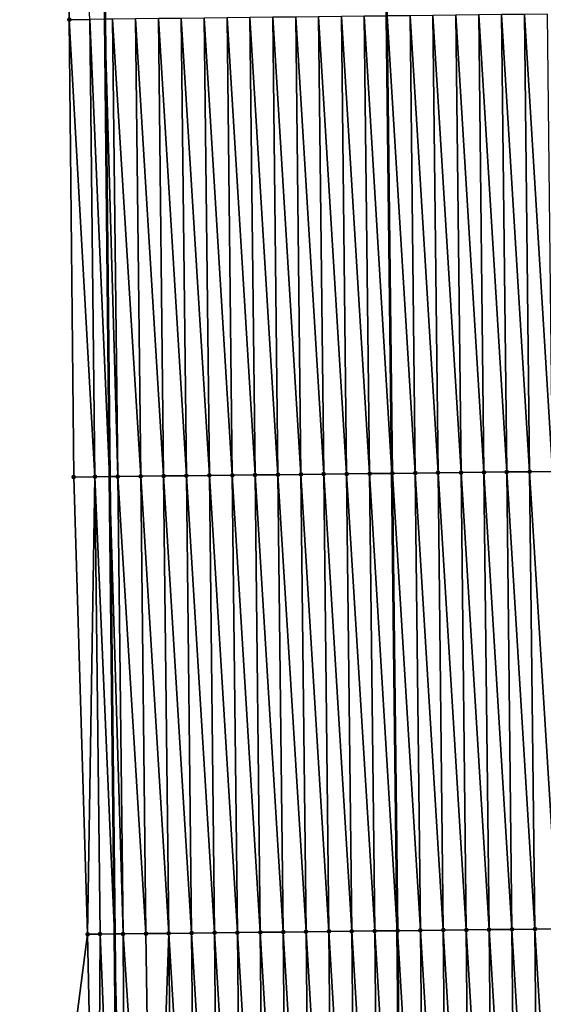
# Model space of a CAD drawing. Header units: feet. Extents: x 2007189 to 2022806, y 818621 to 837694.
# Tile 500 of 656: x 2011323 to 2011346, y 831664 to 831707. Entities that reach past the tile are written whole.
import ezdxf

# ---------------------------------------------------------------- set-up
doc = ezdxf.new("R2010")
doc.units = ezdxf.units.FT
doc.header["$MEASUREMENT"] = 0
for name, color, linetype, lineweight in [('EP_Travel Lane', 172, 'Continuous', 53), ('Road Shots', 141, 'Continuous', 100), ('Road X-Section', 40, 'Continuous', 13), ('STRIPING', 60, 'Continuous', 53)]:
    doc.layers.add(name, color=color, linetype=linetype, lineweight=lineweight)
doc.layers.add('I-77-MM17-21_SB-Surface-Border', color=7, linetype='Continuous')
doc.layers.add('I-77-MM17-21_SB-Surface-TIN', color=7, linetype='Continuous')

msp = doc.modelspace()

# ---------------------------------------------------------------- linework, layer by layer
at = {"layer": 'EP_Travel Lane'}
msp.add_polyline3d([(2011326.162159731, 831766.7409521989, 325.2700859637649), (2011326.371814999, 831746.7448341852, 325.6042546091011), (2011326.581473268, 831726.7484299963, 325.9208663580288), (2011326.791138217, 831706.7513886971, 326.1983770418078), (2011327.000804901, 831686.7541819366, 326.4657201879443), (2011327.210472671, 831666.7568716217, 326.7267142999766), (2011327.397828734, 831646.8122625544, 327.008813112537), (2011327.579985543, 831626.814233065, 327.2226715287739), (2011327.76214251, 831606.816186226, 327.4348278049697), (2011327.944297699, 831586.8183345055, 327.6661161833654), (2011328.126452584, 831566.8205162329, 327.9006960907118)], dxfattribs=at)
at = {"layer": 'I-77-MM17-21_SB-Surface-Border', "color": 3, "linetype": 'Continuous', "lineweight": -3}
msp.add_polyline3d([(2011327.996541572, 831566.8192973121, 327.8972672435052), (2011327.583971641, 831586.8149556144, 327.6567974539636), (2011323.07104972, 831606.7717352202, 327.2682718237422), (2011326.382481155, 831626.8030749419, 327.1986920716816), (2011323.459523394, 831646.7748645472, 326.8611242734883), (2011326.036644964, 831666.7430996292, 326.6982358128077), (2011325.430190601, 831686.7357433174, 326.4269212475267), (2011325.239761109, 831706.7331731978, 326.1598868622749), (2011325.092900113, 831726.7308320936, 325.8765814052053), (2011326.326654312, 831746.7443031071, 325.6030835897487), (2011325.584563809, 831766.7341490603, 325.254448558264)], dxfattribs=at)
at = {"layer": 'I-77-MM17-21_SB-Surface-TIN', "color": 128, "linetype": 'Continuous', "lineweight": -3}
for points in [[(2011326.132689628, 831706.7436810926, 326.1834872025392), (2011325.092900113, 831726.7308320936, 325.8765814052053), (2011325.239761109, 831706.7331731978, 326.1598868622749)], [(2011342.358311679, 831686.9333208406, 326.7742578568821), (2011342.131606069, 831706.9299512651, 326.483397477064), (2011341.131674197, 831706.9182736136, 326.4624580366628)], [(2011343.358243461, 831686.9450065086, 326.7956895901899), (2011343.131537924, 831706.9416305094, 326.5044346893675), (2011342.131606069, 831706.9299512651, 326.483397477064)], [(2011342.358311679, 831686.9333208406, 326.7742578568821), (2011343.358243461, 831686.9450065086, 326.7956895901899), (2011342.131606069, 831706.9299512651, 326.483397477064)], [(2011344.358175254, 831686.9566910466, 326.8170519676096), (2011344.131469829, 831706.9533051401, 326.5251887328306), (2011343.131537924, 831706.9416305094, 326.5044346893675)], [(2011343.358243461, 831686.9450065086, 326.7956895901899), (2011344.358175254, 831686.9566910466, 326.8170519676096), (2011343.131537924, 831706.9416305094, 326.5044346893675)], [(2011345.358107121, 831686.9683692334, 326.8380245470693), (2011345.131401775, 831706.9649762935, 326.5457293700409), (2011344.131469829, 831706.9533051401, 326.5251887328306)], [(2011344.358175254, 831686.9566910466, 326.8170519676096), (2011345.358107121, 831686.9683692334, 326.8380245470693), (2011344.131469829, 831706.9533051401, 326.5251887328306)], [(2011346.358039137, 831686.9800341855, 326.8581848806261), (2011346.131333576, 831706.9766602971, 326.5670586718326), (2011345.131401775, 831706.9649762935, 326.5457293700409)], [(2011345.358107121, 831686.9683692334, 326.8380245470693), (2011346.358039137, 831686.9800341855, 326.8581848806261), (2011345.131401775, 831706.9649762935, 326.5457293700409)], [(2011326.359399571, 831686.7466683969, 326.4508818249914), (2011326.132689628, 831706.7436810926, 326.1834872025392), (2011325.239761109, 831706.7331731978, 326.1598868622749)], [(2011326.359399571, 831686.7466683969, 326.4508818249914), (2011325.239761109, 831706.7331731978, 326.1598868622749), (2011325.430190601, 831686.7357433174, 326.4269212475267)], [(2011326.132689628, 831706.7436810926, 326.1834872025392), (2011327.000804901, 831686.7541819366, 326.4657201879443), (2011326.791138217, 831706.7513886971, 326.1983770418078)], [(2011326.359399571, 831686.7466683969, 326.4508818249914), (2011327.000804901, 831686.7541819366, 326.4657201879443), (2011326.132689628, 831706.7436810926, 326.1834872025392)], [(2011327.359331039, 831686.7583817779, 326.4740143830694), (2011327.132621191, 831706.755385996, 326.2060991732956), (2011326.791138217, 831706.7513886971, 326.1983770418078)], [(2011327.359331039, 831686.7583817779, 326.4740143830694), (2011326.791138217, 831706.7513886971, 326.1983770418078), (2011327.000804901, 831686.7541819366, 326.4657201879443)], [(2011328.359262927, 831686.7700579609, 326.494863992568), (2011328.132553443, 831706.7670301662, 326.2249837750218), (2011327.132621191, 831706.755385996, 326.2060991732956)], [(2011327.359331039, 831686.7583817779, 326.4740143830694), (2011328.359262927, 831686.7700579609, 326.494863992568), (2011327.132621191, 831706.755385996, 326.2060991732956)], [(2011329.359195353, 831686.7816868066, 326.5128083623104), (2011329.132485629, 831706.7786800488, 326.2442189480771), (2011328.132553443, 831706.7670301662, 326.2249837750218)], [(2011328.359262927, 831686.7700579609, 326.494863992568), (2011329.359195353, 831686.7816868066, 326.5128083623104), (2011328.132553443, 831706.7670301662, 326.2249837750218)], [(2011330.359127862, 831686.7933082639, 326.5302992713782), (2011330.132418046, 831706.7903096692, 326.2622105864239), (2011329.132485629, 831706.7786800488, 326.2442189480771)], [(2011329.359195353, 831686.7816868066, 326.5128083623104), (2011330.359127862, 831686.7933082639, 326.5302992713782), (2011329.132485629, 831706.7786800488, 326.2442189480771)], [(2011331.35906048, 831686.8049201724, 326.5472041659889), (2011331.132350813, 831706.8019084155, 326.2783073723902), (2011330.132418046, 831706.7903096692, 326.2622105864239)], [(2011330.359127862, 831686.7933082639, 326.5302992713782), (2011331.35906048, 831686.8049201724, 326.5472041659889), (2011330.132418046, 831706.7903096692, 326.2622105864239)], [(2011332.358993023, 831686.8165386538, 326.5645124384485), (2011332.132283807, 831706.8134870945, 326.2931725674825), (2011331.132350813, 831706.8019084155, 326.2783073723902)], [(2011331.35906048, 831686.8049201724, 326.5472041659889), (2011332.358993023, 831686.8165386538, 326.5645124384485), (2011331.132350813, 831706.8019084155, 326.2783073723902)], [(2011333.358925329, 831686.8281779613, 326.5830988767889), (2011333.132216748, 831706.8250704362, 326.3083239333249), (2011332.132283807, 831706.8134870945, 326.2931725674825)], [(2011332.358993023, 831686.8165386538, 326.5645124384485), (2011333.358925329, 831686.8281779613, 326.5830988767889), (2011332.132283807, 831706.8134870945, 326.2931725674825)], [(2011334.358857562, 831686.8398238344, 326.6020882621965), (2011334.132149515, 831706.8366691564, 326.3244191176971), (2011333.132216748, 831706.8250704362, 326.3083239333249)], [(2011333.358925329, 831686.8281779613, 326.5830988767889), (2011334.358857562, 831686.8398238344, 326.6020882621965), (2011333.132216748, 831706.8250704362, 326.3083239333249)], [(2011335.358789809, 831686.8514683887, 326.620996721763), (2011335.132082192, 831706.8482758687, 326.3410047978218), (2011334.132149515, 831706.8366691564, 326.3244191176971)], [(2011334.358857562, 831686.8398238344, 326.6020882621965), (2011335.358789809, 831686.8514683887, 326.620996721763), (2011334.132149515, 831706.8366691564, 326.3244191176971)], [(2011336.358722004, 831686.8631175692, 326.6401891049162), (2011336.132014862, 831706.859883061, 326.3576199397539), (2011335.132082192, 831706.8482758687, 326.3410047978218)], [(2011335.358789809, 831686.8514683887, 326.620996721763), (2011336.358722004, 831686.8631175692, 326.6401891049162), (2011335.132082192, 831706.8482758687, 326.3410047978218)], [(2011337.358654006, 831686.8747837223, 326.6604231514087), (2011337.131947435, 831706.8714989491, 326.374768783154), (2011336.132014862, 831706.859883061, 326.3576199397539)], [(2011336.358722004, 831686.8631175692, 326.6401891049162), (2011337.358654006, 831686.8747837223, 326.6604231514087), (2011336.132014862, 831706.859883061, 326.3576199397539)], [(2011338.358585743, 831686.8864733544, 326.6820981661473), (2011338.131879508, 831706.8831588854, 326.3946209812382), (2011337.131947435, 831706.8714989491, 326.374768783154)], [(2011337.358654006, 831686.8747837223, 326.6604231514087), (2011338.358585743, 831686.8864733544, 326.6820981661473), (2011337.131947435, 831706.8714989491, 326.374768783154)], [(2011338.131879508, 831706.8831588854, 326.3946209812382), (2011339.337699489, 831686.8979413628, 326.7046564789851), (2011339.10657656, 831706.8945631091, 326.4163375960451)], [(2011338.358585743, 831686.8864733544, 326.6820981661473), (2011339.337699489, 831686.8979413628, 326.7046564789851), (2011338.131879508, 831706.8831588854, 326.3946209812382)], [(2011339.358517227, 831686.8981851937, 326.7051361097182), (2011339.131811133, 831706.8948583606, 326.4168998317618), (2011339.10657656, 831706.8945631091, 326.4163375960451)], [(2011339.358517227, 831686.8981851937, 326.7051361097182), (2011339.10657656, 831706.8945631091, 326.4163375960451), (2011339.337699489, 831686.8979413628, 326.7046564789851)], [(2011340.358448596, 831686.9099072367, 326.7288002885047), (2011340.131742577, 831706.90657376, 326.4401559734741), (2011339.131811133, 831706.8948583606, 326.4168998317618)], [(2011339.358517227, 831686.8981851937, 326.7051361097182), (2011340.358448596, 831686.9099072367, 326.7288002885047), (2011339.131811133, 831706.8948583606, 326.4168998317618)], [(2011341.358380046, 831686.9216220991, 326.7520237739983), (2011341.131674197, 831706.9182736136, 326.4624580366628), (2011340.131742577, 831706.90657376, 326.4401559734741)], [(2011340.358448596, 831686.9099072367, 326.7288002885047), (2011341.358380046, 831686.9216220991, 326.7520237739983), (2011340.131742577, 831706.90657376, 326.4401559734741)], [(2011341.358380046, 831686.9216220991, 326.7520237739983), (2011342.358311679, 831686.9333208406, 326.7742578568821), (2011341.131674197, 831706.9182736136, 326.4624580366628)], [(2011326.036644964, 831666.7430996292, 326.6982358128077), (2011326.359399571, 831686.7466683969, 326.4508818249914), (2011325.430190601, 831686.7357433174, 326.4269212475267)], [(2011326.586110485, 831666.7495701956, 326.7130352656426), (2011326.359399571, 831686.7466683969, 326.4508818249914), (2011326.036644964, 831666.7430996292, 326.6982358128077)], [(2011326.359399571, 831686.7466683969, 326.4508818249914), (2011327.210472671, 831666.7568716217, 326.7267142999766), (2011327.000804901, 831686.7541819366, 326.4657201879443)], [(2011326.586110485, 831666.7495701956, 326.7130352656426), (2011327.210472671, 831666.7568716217, 326.7267142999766), (2011326.359399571, 831686.7466683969, 326.4508818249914)], [(2011327.586042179, 831666.7612636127, 326.7349425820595), (2011327.359331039, 831686.7583817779, 326.4740143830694), (2011327.000804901, 831686.7541819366, 326.4657201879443)], [(2011327.586042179, 831666.7612636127, 326.7349425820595), (2011327.000804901, 831686.7541819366, 326.4657201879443), (2011327.210472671, 831666.7568716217, 326.7267142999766)], [(2011328.585974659, 831666.772887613, 326.752589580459), (2011328.359262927, 831686.7700579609, 326.494863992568), (2011327.359331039, 831686.7583817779, 326.4740143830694)], [(2011327.586042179, 831666.7612636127, 326.7349425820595), (2011328.585974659, 831666.772887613, 326.752589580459), (2011327.359331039, 831686.7583817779, 326.4740143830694)], [(2011329.585906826, 831666.7845392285, 326.7719313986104), (2011329.359195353, 831686.7816868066, 326.5128083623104), (2011328.359262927, 831686.7700579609, 326.494863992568)], [(2011328.585974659, 831666.772887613, 326.752589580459), (2011329.585906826, 831666.7845392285, 326.7719313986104), (2011328.359262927, 831686.7700579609, 326.494863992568)], [(2011330.585838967, 831666.7961932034, 326.7914180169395), (2011330.359127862, 831686.7933082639, 326.5302992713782), (2011329.359195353, 831686.7816868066, 326.5128083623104)], [(2011329.585906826, 831666.7845392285, 326.7719313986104), (2011330.585838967, 831666.7961932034, 326.7914180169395), (2011329.359195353, 831686.7816868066, 326.5128083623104)], [(2011331.585771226, 831666.8078366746, 326.8102600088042), (2011331.35906048, 831686.8049201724, 326.5472041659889), (2011330.359127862, 831686.7933082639, 326.5302992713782)], [(2011330.585838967, 831666.7961932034, 326.7914180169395), (2011331.585771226, 831666.8078366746, 326.8102600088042), (2011330.359127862, 831686.7933082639, 326.5302992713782)], [(2011332.585703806, 831666.8194519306, 326.8273703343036), (2011332.358993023, 831686.8165386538, 326.5645124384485), (2011331.35906048, 831686.8049201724, 326.5472041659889)], [(2011331.585771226, 831666.8078366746, 326.8102600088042), (2011332.585703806, 831666.8194519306, 326.8273703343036), (2011331.35906048, 831686.8049201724, 326.5472041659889)], [(2011333.585636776, 831666.8310326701, 326.8423622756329), (2011333.358925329, 831686.8281779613, 326.5830988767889), (2011332.358993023, 831686.8165386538, 326.5645124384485)], [(2011332.585703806, 831666.8194519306, 326.8273703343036), (2011333.585636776, 831666.8310326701, 326.8423622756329), (2011332.358993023, 831686.8165386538, 326.5645124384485)], [(2011334.585569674, 831666.842619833, 326.8577484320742), (2011334.358857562, 831686.8398238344, 326.6020882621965), (2011333.358925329, 831686.8281779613, 326.5830988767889)], [(2011333.585636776, 831666.8310326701, 326.8423622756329), (2011334.585569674, 831666.842619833, 326.8577484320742), (2011333.358925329, 831686.8281779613, 326.5830988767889)], [(2011335.585502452, 831666.8542176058, 326.8737857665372), (2011335.358789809, 831686.8514683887, 326.620996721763), (2011334.358857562, 831686.8398238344, 326.6020882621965)], [(2011334.585569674, 831666.842619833, 326.8577484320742), (2011335.585502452, 831666.8542176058, 326.8737857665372), (2011334.358857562, 831686.8398238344, 326.6020882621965)], [(2011336.585434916, 831666.8658430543, 326.8915216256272), (2011336.358722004, 831686.8631175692, 326.6401891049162), (2011335.358789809, 831686.8514683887, 326.620996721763)], [(2011335.585502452, 831666.8542176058, 326.8737857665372), (2011336.585434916, 831666.8658430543, 326.8915216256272), (2011335.358789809, 831686.8514683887, 326.620996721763)], [(2011337.585367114, 831666.8774919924, 326.9106991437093), (2011337.358654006, 831686.8747837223, 326.6604231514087), (2011336.358722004, 831686.8631175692, 326.6401891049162)], [(2011336.585434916, 831666.8658430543, 326.8915216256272), (2011337.585367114, 831666.8774919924, 326.9106991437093), (2011336.358722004, 831686.8631175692, 326.6401891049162)], [(2011338.585298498, 831666.8892127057, 326.9342817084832), (2011338.358585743, 831686.8864733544, 326.6820981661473), (2011337.358654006, 831686.8747837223, 326.6604231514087)], [(2011337.585367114, 831666.8774919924, 326.9106991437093), (2011338.585298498, 831666.8892127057, 326.9342817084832), (2011337.358654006, 831686.8747837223, 326.6604231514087)], [(2011338.358585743, 831686.8864733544, 326.6820981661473), (2011339.568828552, 831666.9007889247, 326.9604079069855), (2011339.337699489, 831686.8979413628, 326.7046564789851)], [(2011338.585298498, 831666.8892127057, 326.9342817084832), (2011339.568828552, 831666.9007889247, 326.9604079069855), (2011338.358585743, 831686.8864733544, 326.6820981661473)], [(2011339.585229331, 831666.9009819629, 326.9608435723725), (2011339.358517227, 831686.8981851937, 326.7051361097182), (2011339.337699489, 831686.8979413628, 326.7046564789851)], [(2011339.585229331, 831666.9009819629, 326.9608435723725), (2011339.337699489, 831686.8979413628, 326.7046564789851), (2011339.568828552, 831666.9007889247, 326.9604079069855)], [(2011340.585160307, 831666.9127386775, 326.986635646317), (2011340.358448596, 831686.9099072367, 326.7288002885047), (2011339.358517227, 831686.8981851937, 326.7051361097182)], [(2011339.585229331, 831666.9009819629, 326.9608435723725), (2011340.585160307, 831666.9127386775, 326.986635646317), (2011339.358517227, 831686.8981851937, 326.7051361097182)], [(2011341.585091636, 831666.9244642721, 327.0105177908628), (2011341.358380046, 831686.9216220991, 326.7520237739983), (2011340.358448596, 831686.9099072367, 326.7288002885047)], [(2011340.585160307, 831666.9127386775, 326.986635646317), (2011341.585091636, 831666.9244642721, 327.0105177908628), (2011340.358448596, 831686.9099072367, 326.7288002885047)], [(2011342.585023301, 831666.9361601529, 327.0325763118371), (2011342.358311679, 831686.9333208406, 326.7742578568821), (2011341.358380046, 831686.9216220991, 326.7520237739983)], [(2011341.585091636, 831666.9244642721, 327.0105177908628), (2011342.585023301, 831666.9361601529, 327.0325763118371), (2011341.358380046, 831686.9216220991, 326.7520237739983)], [(2011343.584954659, 831666.9478831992, 327.056302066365), (2011343.358243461, 831686.9450065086, 326.7956895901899), (2011342.358311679, 831686.9333208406, 326.7742578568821)], [(2011342.585023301, 831666.9361601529, 327.0325763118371), (2011343.584954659, 831666.9478831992, 327.056302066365), (2011342.358311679, 831686.9333208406, 326.7742578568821)], [(2011344.584886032, 831666.9596048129, 327.0799398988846), (2011344.358175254, 831686.9566910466, 326.8170519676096), (2011343.358243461, 831686.9450065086, 326.7956895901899)], [(2011343.584954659, 831666.9478831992, 327.056302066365), (2011344.584886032, 831666.9596048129, 327.0799398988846), (2011343.358243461, 831686.9450065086, 326.7956895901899)], [(2011345.584817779, 831666.9712935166, 327.1015579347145), (2011345.358107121, 831686.9683692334, 326.8380245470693), (2011344.358175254, 831686.9566910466, 326.8170519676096)], [(2011344.584886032, 831666.9596048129, 327.0799398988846), (2011345.584817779, 831666.9712935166, 327.1015579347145), (2011344.358175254, 831686.9566910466, 326.8170519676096)], [(2011346.58474968, 831666.9829686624, 327.1223438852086), (2011346.358039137, 831686.9800341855, 326.8581848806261), (2011345.358107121, 831686.9683692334, 326.8380245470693)], [(2011345.584817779, 831666.9712935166, 327.1015579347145), (2011346.58474968, 831666.9829686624, 327.1223438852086), (2011345.358107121, 831686.9683692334, 326.8380245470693)], [(2011338.777086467, 831646.9180486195, 327.2127668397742), (2011338.585298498, 831666.8892127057, 326.9342817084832), (2011337.585367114, 831666.8774919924, 326.9106991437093)], [(2011338.585298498, 831666.8892127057, 326.9342817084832), (2011339.766414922, 831646.9272815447, 327.2340046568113), (2011339.568828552, 831666.9007889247, 326.9604079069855)], [(2011338.777086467, 831646.9180486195, 327.2127668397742), (2011339.766414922, 831646.9272815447, 327.2340046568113), (2011338.585298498, 831666.8892127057, 326.9342817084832)], [(2011339.777042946, 831646.9273807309, 327.23423280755), (2011339.585229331, 831666.9009819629, 326.9608435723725), (2011339.568828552, 831666.9007889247, 326.9604079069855)], [(2011339.777042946, 831646.9273807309, 327.23423280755), (2011339.568828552, 831666.9007889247, 326.9604079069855), (2011339.766414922, 831646.9272815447, 327.2340046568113)], [(2011340.776999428, 831646.9367124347, 327.255658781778), (2011340.585160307, 831666.9127386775, 326.986635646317), (2011339.585229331, 831666.9009819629, 326.9608435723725)], [(2011339.777042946, 831646.9273807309, 327.23423280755), (2011340.776999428, 831646.9367124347, 327.255658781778), (2011339.585229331, 831666.9009819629, 326.9608435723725)], [(2011341.776955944, 831646.9460405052, 327.2767283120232), (2011341.585091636, 831666.9244642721, 327.0105177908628), (2011340.585160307, 831666.9127386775, 326.986635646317)], [(2011340.776999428, 831646.9367124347, 327.255658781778), (2011341.776955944, 831646.9460405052, 327.2767283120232), (2011340.585160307, 831666.9127386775, 326.986635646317)], [(2011342.776912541, 831646.9553596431, 327.2969215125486), (2011342.585023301, 831666.9361601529, 327.0325763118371), (2011341.585091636, 831666.9244642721, 327.0105177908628)], [(2011341.776955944, 831646.9460405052, 327.2767283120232), (2011342.776912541, 831646.9553596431, 327.2969215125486), (2011341.585091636, 831666.9244642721, 327.0105177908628)], [(2011343.776869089, 831646.9646841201, 327.3176384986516), (2011343.584954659, 831666.9478831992, 327.056302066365), (2011342.585023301, 831666.9361601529, 327.0325763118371)], [(2011342.776912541, 831646.9553596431, 327.2969215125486), (2011343.776869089, 831646.9646841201, 327.3176384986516), (2011342.585023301, 831666.9361601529, 327.0325763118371)], [(2011344.776825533, 831646.974020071, 327.3394811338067), (2011344.584886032, 831666.9596048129, 327.0799398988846), (2011343.584954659, 831666.9478831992, 327.056302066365)], [(2011343.776869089, 831646.9646841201, 327.3176384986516), (2011344.776825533, 831646.974020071, 327.3394811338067), (2011343.584954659, 831666.9478831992, 327.056302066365)], [(2011345.776782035, 831646.9833497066, 327.3607042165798), (2011345.584817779, 831666.9712935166, 327.1015579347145), (2011344.584886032, 831666.9596048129, 327.0799398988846)], [(2011344.776825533, 831646.974020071, 327.3394811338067), (2011345.776782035, 831646.9833497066, 327.3607042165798), (2011344.584886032, 831666.9596048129, 327.0799398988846)], [(2011346.776738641, 831646.992667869, 327.3808017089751), (2011346.58474968, 831666.9829686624, 327.1223438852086), (2011345.584817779, 831666.9712935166, 327.1015579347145)], [(2011345.776782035, 831646.9833497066, 327.3607042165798), (2011346.776738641, 831646.992667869, 327.3808017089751), (2011345.584817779, 831666.9712935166, 327.1015579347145)], [(2011326.457578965, 831646.8034660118, 326.9865055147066), (2011326.036644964, 831666.7430996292, 326.6982358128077), (2011323.459523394, 831646.7748645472, 326.8611242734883)], [(2011326.457578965, 831646.8034660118, 326.9865055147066), (2011326.586110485, 831666.7495701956, 326.7130352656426), (2011326.036644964, 831666.7430996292, 326.6982358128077)], [(2011326.457578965, 831646.8034660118, 326.9865055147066), (2011327.397828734, 831646.8122625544, 327.008813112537), (2011326.586110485, 831666.7495701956, 326.7130352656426)], [(2011326.586110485, 831666.7495701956, 326.7130352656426), (2011327.397828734, 831646.8122625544, 327.008813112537), (2011327.210472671, 831666.7568716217, 326.7267142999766)], [(2011327.692970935, 831646.8150237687, 327.0158154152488), (2011327.586042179, 831666.7612636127, 326.7349425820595), (2011327.210472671, 831666.7568716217, 326.7267142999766)], [(2011327.692970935, 831646.8150237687, 327.0158154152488), (2011327.210472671, 831666.7568716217, 326.7267142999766), (2011327.397828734, 831646.8122625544, 327.008813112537)], [(2011328.887638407, 831646.8261077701, 327.0350599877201), (2011328.585974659, 831666.772887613, 326.752589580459), (2011327.586042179, 831666.7612636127, 326.7349425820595)], [(2011327.692970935, 831646.8150237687, 327.0158154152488), (2011328.887638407, 831646.8261077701, 327.0350599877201), (2011327.586042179, 831666.7612636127, 326.7349425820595)], [(2011328.887638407, 831646.8261077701, 327.0350599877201), (2011329.585906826, 831666.7845392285, 326.7719313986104), (2011328.585974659, 831666.772887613, 326.752589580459)], [(2011328.887638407, 831646.8261077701, 327.0350599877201), (2011329.777474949, 831646.8344117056, 327.0541149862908), (2011329.585906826, 831666.7845392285, 326.7719313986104)], [(2011330.777431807, 831646.8437022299, 327.0715010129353), (2011330.585838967, 831666.7961932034, 326.7914180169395), (2011329.585906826, 831666.7845392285, 326.7719313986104)], [(2011329.777474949, 831646.8344117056, 327.0541149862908), (2011330.777431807, 831646.8437022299, 327.0715010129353), (2011329.585906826, 831666.7845392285, 326.7719313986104)], [(2011331.77738867, 831646.8529921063, 327.0888235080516), (2011331.585771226, 831666.8078366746, 326.8102600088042), (2011330.585838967, 831666.7961932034, 326.7914180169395)], [(2011330.777431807, 831646.8437022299, 327.0715010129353), (2011331.77738867, 831646.8529921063, 327.0888235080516), (2011330.585838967, 831666.7961932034, 326.7914180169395)], [(2011332.777345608, 831646.8622738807, 327.1053511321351), (2011332.585703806, 831666.8194519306, 326.8273703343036), (2011331.585771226, 831666.8078366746, 326.8102600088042)], [(2011331.77738867, 831646.8529921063, 327.0888235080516), (2011332.777345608, 831646.8622738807, 327.1053511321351), (2011331.585771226, 831666.8078366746, 326.8102600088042)], [(2011333.777302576, 831646.8715523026, 327.1215498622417), (2011333.585636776, 831666.8310326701, 326.8423622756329), (2011332.585703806, 831666.8194519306, 326.8273703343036)], [(2011332.777345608, 831646.8622738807, 327.1053511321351), (2011333.777302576, 831646.8715523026, 327.1215498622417), (2011332.585703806, 831666.8194519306, 326.8273703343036)], [(2011334.777259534, 831646.8808317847, 327.1378526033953), (2011334.585569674, 831666.842619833, 326.8577484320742), (2011333.585636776, 831666.8310326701, 326.8423622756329)], [(2011333.777302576, 831646.8715523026, 327.1215498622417), (2011334.777259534, 831646.8808317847, 327.1378526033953), (2011333.585636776, 831666.8310326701, 326.8423622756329)], [(2011335.777216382, 831646.8901234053, 327.1553461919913), (2011335.585502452, 831666.8542176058, 326.8737857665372), (2011334.585569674, 831666.842619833, 326.8577484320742)], [(2011334.777259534, 831646.8808317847, 327.1378526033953), (2011335.777216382, 831646.8901234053, 327.1553461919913), (2011334.585569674, 831666.842619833, 326.8577484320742)], [(2011336.777173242, 831646.899413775, 327.1727170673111), (2011336.585434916, 831666.8658430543, 326.8915216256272), (2011335.585502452, 831666.8542176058, 326.8737857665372)], [(2011335.777216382, 831646.8901234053, 327.1553461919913), (2011336.777173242, 831646.899413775, 327.1727170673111), (2011335.585502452, 831666.8542176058, 326.8737857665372)], [(2011337.77712995, 831646.9087206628, 327.1917084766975), (2011337.585367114, 831666.8774919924, 326.9106991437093), (2011336.585434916, 831666.8658430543, 326.8915216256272)], [(2011336.777173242, 831646.899413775, 327.1727170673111), (2011337.77712995, 831646.9087206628, 327.1917084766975), (2011336.585434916, 831666.8658430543, 326.8915216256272)], [(2011337.77712995, 831646.9087206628, 327.1917084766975), (2011338.777086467, 831646.9180486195, 327.2127668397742), (2011337.585367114, 831666.8774919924, 326.9106991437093)]]:
    msp.add_3dface(points, dxfattribs=at)
at = {"layer": 'Road Shots', "lineweight": 100}
for p in [(2011325.239761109, 831706.7331731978, 326.1598868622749), (2011325.430190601, 831686.7357433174, 326.4269212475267), (2011326.359399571, 831686.7466683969, 326.4508818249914), (2011327.359331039, 831686.7583817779, 326.4740143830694), (2011328.359262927, 831686.7700579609, 326.494863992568), (2011329.359195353, 831686.7816868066, 326.5128083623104), (2011330.359127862, 831686.7933082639, 326.5302992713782), (2011331.35906048, 831686.8049201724, 326.5472041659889), (2011332.358993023, 831686.8165386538, 326.5645124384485), (2011333.358925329, 831686.8281779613, 326.5830988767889), (2011334.358857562, 831686.8398238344, 326.6020882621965), (2011335.358789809, 831686.8514683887, 326.620996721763), (2011336.358722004, 831686.8631175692, 326.6401891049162), (2011337.358654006, 831686.8747837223, 326.6604231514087), (2011338.358585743, 831686.8864733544, 326.6820981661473), (2011339.358517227, 831686.8981851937, 326.7051361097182), (2011340.358448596, 831686.9099072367, 326.7288002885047), (2011341.358380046, 831686.9216220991, 326.7520237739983), (2011342.358311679, 831686.9333208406, 326.7742578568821), (2011343.358243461, 831686.9450065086, 326.7956895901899), (2011344.358175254, 831686.9566910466, 326.8170519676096), (2011345.358107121, 831686.9683692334, 326.8380245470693), (2011338.585298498, 831666.8892127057, 326.9342817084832), (2011339.585229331, 831666.9009819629, 326.9608435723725), (2011340.585160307, 831666.9127386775, 326.986635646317), (2011341.585091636, 831666.9244642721, 327.0105177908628), (2011342.585023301, 831666.9361601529, 327.0325763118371), (2011343.584954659, 831666.9478831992, 327.056302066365), (2011344.584886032, 831666.9596048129, 327.0799398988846), (2011345.584817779, 831666.9712935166, 327.1015579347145), (2011326.036644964, 831666.7430996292, 326.6982358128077), (2011326.586110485, 831666.7495701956, 326.7130352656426), (2011327.586042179, 831666.7612636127, 326.7349425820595), (2011328.585974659, 831666.772887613, 326.752589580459), (2011329.585906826, 831666.7845392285, 326.7719313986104), (2011330.585838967, 831666.7961932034, 326.7914180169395), (2011331.585771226, 831666.8078366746, 326.8102600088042), (2011332.585703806, 831666.8194519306, 326.8273703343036), (2011333.585636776, 831666.8310326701, 326.8423622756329), (2011334.585569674, 831666.842619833, 326.8577484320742), (2011335.585502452, 831666.8542176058, 326.8737857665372), (2011336.585434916, 831666.8658430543, 326.8915216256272), (2011337.585367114, 831666.8774919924, 326.9106991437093)]:
    msp.add_point(p, dxfattribs=at)
at = {"layer": 'Road X-Section', "extrusion": (0.01133495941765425, -0.9998030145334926, 0.01629266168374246), "elevation": -808719.2950533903, "flags": 128}
msp.add_lwpolyline([(2020667.499012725, 13504.51948378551), (2020666.499012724, 13504.56490972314), (2020665.499012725, 13504.61200999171), (2020664.499012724, 13504.65978174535), (2020663.499012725, 13504.69792668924), (2020662.499012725, 13504.73810540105), (2020661.499012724, 13504.75384641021), (2020660.499012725, 13504.77410295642), (2020659.499012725, 13504.78986683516), (2020658.499012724, 13504.80506918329), (2020657.499012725, 13504.81801154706), (2020656.499012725, 13504.83403274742), (2020655.499012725, 13504.84607597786), (2020654.499012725, 13504.85850014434), (2020653.499012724, 13504.87162677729), (2020652.499012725, 13504.89086832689), (2020651.499012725, 13504.90932232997), (2020650.499012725, 13504.92672565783), (2020649.852215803, 13504.93138087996), (2020649.852215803, 13504.93138087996), (2020649.499012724, 13504.92964780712), (2020649.334596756, 13504.92781404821), (2020648.499012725, 13504.91126332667), (2020647.499012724, 13504.88624814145), (2020646.499012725, 13504.86176642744), (2020645.499012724, 13504.84061080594), (2020644.499012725, 13504.82044779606), (2020643.499012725, 13504.79947243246), (2020642.499012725, 13504.77810721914), (2020641.499012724, 13504.75667264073), (2020640.499012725, 13504.73443560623), (2020639.499012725, 13504.71120903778), (2020638.499012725, 13504.68754171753), (2020637.499012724, 13504.66450071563), (2020636.499012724, 13504.64282282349), (2020635.499012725, 13504.62258609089), (2020634.499012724, 13504.60339115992), (2020633.499012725, 13504.58448019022), (2020632.499012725, 13504.56548828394), (2020631.499012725, 13504.54689937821), (2020630.499012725, 13504.52958880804), (2020629.499012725, 13504.51268166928), (2020628.499012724, 13504.49518843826), (2020627.499012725, 13504.47724168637), (2020626.499012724, 13504.45638930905), (2020625.499012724, 13504.43325368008), (2020624.569739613, 13504.4092899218)], dxfattribs=at)
at = {"layer": 'Road X-Section', "extrusion": (0.01133495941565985, -0.9998030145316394, 0.01629266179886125), "elevation": -808699.2950558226, "flags": 128}
msp.add_lwpolyline([(2020667.499011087, 13504.47689199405), (2020666.499011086, 13504.52129849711), (2020665.499011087, 13504.56531485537), (2020664.499011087, 13504.61007461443), (2020663.499011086, 13504.6516852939), (2020662.499011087, 13504.68883586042), (2020661.499011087, 13504.70625281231), (2020660.499011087, 13504.72289257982), (2020659.499011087, 13504.74196550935), (2020658.499011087, 13504.75531880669), (2020657.499011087, 13504.76623541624), (2020656.499011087, 13504.77764368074), (2020655.499011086, 13504.78571210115), (2020654.499011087, 13504.79594451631), (2020653.499011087, 13504.80995285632), (2020652.499011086, 13504.82611855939), (2020651.499011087, 13504.84195411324), (2020650.499011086, 13504.8551511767), (2020649.711221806, 13504.85907330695), (2020649.608078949, 13504.85896131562), (2020649.499011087, 13504.85864578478), (2020649.064745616, 13504.85520849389), (2020648.499011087, 13504.84561396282), (2020647.499011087, 13504.82252517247), (2020646.499011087, 13504.79983215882), (2020645.499011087, 13504.77900156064), (2020644.499011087, 13504.75821285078), (2020643.499011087, 13504.73659194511), (2020642.499011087, 13504.71295097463), (2020641.499011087, 13504.68922207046), (2020640.499011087, 13504.66716062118), (2020639.499011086, 13504.64327530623), (2020638.499011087, 13504.61747980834), (2020637.499011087, 13504.59091441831), (2020636.499011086, 13504.56732872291), (2020635.499011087, 13504.54814865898), (2020634.499011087, 13504.53041044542), (2020633.499011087, 13504.51437098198), (2020632.499011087, 13504.49898278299), (2020631.499011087, 13504.48398885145), (2020630.499011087, 13504.46687625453), (2020629.499011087, 13504.44803176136), (2020628.499011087, 13504.42854255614), (2020627.499011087, 13504.40919817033), (2020626.499011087, 13504.39154882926), (2020625.499011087, 13504.3696386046), (2020624.949507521, 13504.35483718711)], dxfattribs=at)
at = {"layer": 'STRIPING'}
msp.add_polyline3d([(2011338.413216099, 831766.883707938, 325.5071527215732), (2011338.644333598, 831746.8875559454, 325.8243047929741), (2011338.875453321, 831726.8912116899, 326.1296599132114), (2011339.10657656, 831706.8945631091, 326.4163375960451), (2011339.337699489, 831686.8979413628, 326.7046564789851), (2011339.568828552, 831666.9007889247, 326.9604079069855), (2011339.766414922, 831646.9272815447, 327.2340046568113), (2011339.955168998, 831626.9294069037, 327.4571551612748), (2011340.143922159, 831606.9316291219, 327.6898080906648), (2011340.332675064, 831586.9338785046, 327.9251215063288), (2011340.521432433, 831566.9356548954, 328.1140361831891)], dxfattribs=at)

doc.saveas('drawing.dxf')
